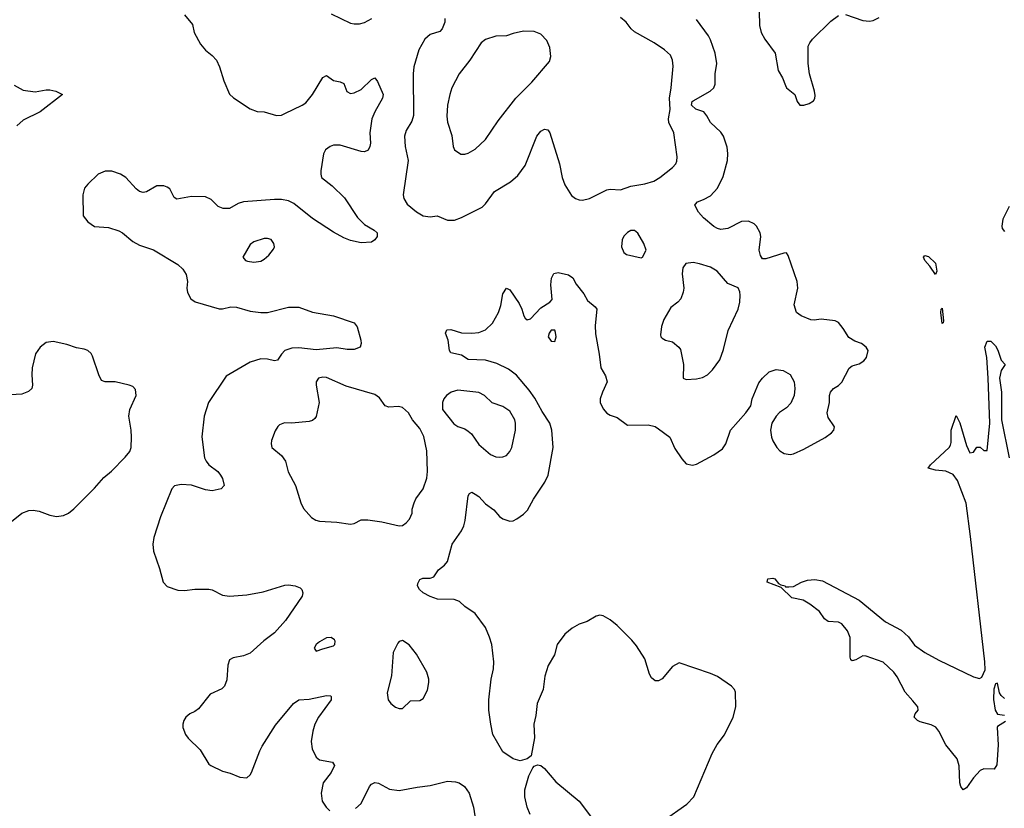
# Model space of a CAD drawing. Header units: inches. Extents: x 1682530 to 1839546, y 640742 to 791647.
# Tile 514 of 656: x 1754837 to 1760529, y 662823 to 667384. Entities that reach past the tile are written whole.
import ezdxf

# ---------------------------------------------------------------- set-up
doc = ezdxf.new("R2010")
doc.units = ezdxf.units.IN
doc.header["$MEASUREMENT"] = 0
doc.layers.add('B7656', color=7, linetype='Continuous')
doc.layers.add('B7666', color=7, linetype='Continuous')

msp = doc.modelspace()

# ---------------------------------------------------------------- linework, layer by layer
at = {"layer": 'B7656', "color": 5}
for points, elevation in [([(1755790, 667411), (1755835.9, 667355.9), (1755844.9, 667310), (1755881.7, 667241.7), (1755910, 667207.3), (1755950, 667176.3), (1755974, 667150), (1755992.2, 667110), (1756016.9, 667030), (1756050, 666952.4), (1756071.8, 666931.8), (1756170, 666867.6), (1756210, 666853.4), (1756250, 666850.4), (1756322, 666830), (1756350, 666831.8), (1756370, 666840.3), (1756470, 666888.9), (1756490, 666903.1), (1756530, 666950.3), (1756590, 667048.5), (1756610, 667060.3), (1756650, 667031.3), (1756690, 667024), (1756710, 667014.9), (1756728.6, 666968.6), (1756750, 666956.3), (1756770, 666960.4), (1756810, 666979.5), (1756870, 667038.4), (1756890, 667047.3), (1756906.1, 667026.1), (1756938, 666950), (1756934.6, 666930), (1756889.1, 666850), (1756872.7, 666810), (1756860.2, 666730), (1756863.9, 666670), (1756860.8, 666650), (1756851.1, 666628.9), (1756830, 666618.7), (1756810, 666620.5), (1756690, 666658.8), (1756650, 666657.2), (1756630.6, 666650), (1756604.9, 666630), (1756592.7, 666607.3), (1756578.3, 666510), (1756576.9, 666490), (1756582.3, 666470), (1756642.8, 666422.8), (1756714, 666354), (1756790, 666238.7), (1756830, 666198.7), (1756886.4, 666166.4), (1756902.8, 666150), (1756904, 666130), (1756890.5, 666110), (1756870, 666096.2), (1756810, 666093), (1756750, 666107.4), (1756710, 666122.2), (1756650, 666154.7), (1756530, 666233.3), (1756420.7, 666320.7), (1756390, 666336.2), (1756350, 666343.2), (1756310, 666344), (1756130, 666330.8), (1756099.6, 666320.4), (1756050, 666291.5), (1756012.5, 666292.5), (1755983.5, 666303.5), (1755943.9, 666343.9), (1755910, 666358.2), (1755830, 666361), (1755744.8, 666344.8), (1755730, 666354.5), (1755704.7, 666404.7), (1755690, 666415.8), (1755670, 666422), (1755630, 666422.6), (1755570, 666388.2), (1755550, 666384.2), (1755530, 666389.6), (1755510, 666404.5), (1755450, 666471.1), (1755419.5, 666490), (1755370, 666507.4), (1755330, 666508.4), (1755290, 666489.7), (1755230, 666433), (1755211.8, 666410), (1755201.1, 666370), (1755204.2, 666250), (1755230, 666214.4), (1755270, 666188.4), (1755350, 666182), (1755410, 666163.1), (1755431, 666151), (1755490, 666101.3), (1755530, 666080.4), (1755610, 666051.8), (1755750, 665968.7), (1755780.7, 665940.7), (1755799.5, 665910), (1755807.6, 665870), (1755803.2, 665830), (1755806, 665806), (1755826.4, 665770), (1755851.5, 665751.6), (1755990, 665711.3), (1756010, 665711.2), (1756057.9, 665722.1), (1756090, 665721.5), (1756170, 665697.1), (1756230, 665689.5), (1756270, 665691), (1756390, 665720.2), (1756450, 665720.3), (1756530, 665692.6), (1756651.3, 665670), (1756770, 665630.7), (1756786.9, 665606.9), (1756808.4, 665530), (1756810.4, 665510), (1756804, 665490), (1756770, 665475.8), (1756730, 665475.4), (1756670, 665485.1), (1756550, 665474.5), (1756450, 665486.2), (1756410, 665483.8), (1756370, 665469.7), (1756350.3, 665450), (1756326.1, 665413.9), (1756310, 665409.8), (1756270, 665419.8), (1756230, 665422), (1756170, 665402.5), (1756030, 665322.2), (1755928.2, 665170), (1755903.6, 665090), (1755890.4, 664970.4), (1755905.7, 664850), (1755914.4, 664830), (1755930.2, 664810.2), (1755982.4, 664770), (1755998.4, 664750), (1756008.4, 664730), (1756018.8, 664690), (1756002, 664670), (1755950, 664659.6), (1755910, 664664), (1755830, 664690.8), (1755770, 664696.3), (1755732.4, 664687.6), (1755716.3, 664670), (1755651, 664509), (1755613, 664390), (1755606.4, 664350), (1755610.3, 664310), (1755644.9, 664210), (1755665.3, 664130), (1755690, 664105.3), (1755750, 664084.6), (1755790, 664081.7), (1755850, 664090.3), (1755930, 664090.4), (1755950, 664085.5), (1756010, 664055.3), (1756050, 664048.9), (1756150, 664058.4), (1756244.9, 664075.1), (1756370, 664114.3), (1756390, 664116), (1756430, 664110.4), (1756457.7, 664097.7), (1756468.5, 664088.5), (1756474.4, 664070), (1756468.7, 664050), (1756373.1, 663910), (1756310, 663838.3), (1756248.6, 663791.4), (1756170, 663719.7), (1756130, 663704.2), (1756070, 663694), (1756050, 663681.2), (1756039.3, 663650), (1756034.1, 663565.9), (1756020.4, 663530), (1756005.1, 663514.9), (1755937.8, 663482.2), (1755870, 663398), (1755850, 663382), (1755821, 663370), (1755797.3, 663350), (1755785.5, 663330), (1755780.5, 663310), (1755780.5, 663290), (1755794.9, 663250), (1755810, 663228.2), (1755880.5, 663160.5), (1755930, 663078.8), (1755941, 663070), (1756010, 663037.3), (1756054, 663026), (1756110, 663004), (1756150, 662999.1), (1756170, 663017.3), (1756176.9, 663030), (1756224.4, 663155.6), (1756238.3, 663181.7), (1756316, 663304), (1756419.5, 663430), (1756450, 663450.4), (1756510, 663453.4), (1756610, 663474.9), (1756633.2, 663473.2), (1756638, 663470), (1756637.3, 663450), (1756564.9, 663350), (1756542.4, 663310), (1756530.5, 663270), (1756521.6, 663210), (1756526.9, 663166.9), (1756550, 663118.8), (1756570, 663103.8), (1756644.7, 663090), (1756656.3, 663070), (1756636.5, 663030), (1756591.7, 662970), (1756578.9, 662910), (1756585.1, 662865.1), (1756608.4, 662830), (1756630, 662808)], 720), ([(1756636.9, 667416.9), (1756750, 667364), (1756770, 667358.9), (1756801.5, 667358.6), (1756830, 667367.2), (1756872, 667390)], 740), ([(1757294.9, 667390), (1757294.3, 667370), (1757279.5, 667330), (1757264.9, 667315), (1757210, 667297.2), (1757178.3, 667270), (1757143.2, 667210), (1757115.5, 667110), (1757111.1, 667070), (1757113.7, 666830), (1757104.2, 666795.8), (1757070, 666742), (1757061.5, 666710), (1757064.8, 666650), (1757082.2, 666570), (1757054.4, 666370), (1757057.1, 666350), (1757076.7, 666316.7), (1757130, 666272.4), (1757170, 666248.9), (1757210, 666242.6), (1757250, 666248.7), (1757310, 666224.9), (1757350, 666224.4), (1757390, 666239.5), (1757510, 666299.3), (1757530, 666319.1), (1757581.6, 666390), (1757674.2, 666445.8), (1757716.8, 666483.2), (1757758.9, 666541.1), (1757825.6, 666710), (1757850, 666739.1), (1757870, 666750.6), (1757890, 666746.8), (1757902, 666730), (1757957.5, 666550), (1757973.6, 666470), (1757988.4, 666428.4), (1758027.5, 666367.5), (1758049.3, 666349.3), (1758070, 666341.7), (1758090, 666340.3), (1758130, 666348.9), (1758230, 666398.9), (1758250, 666402.6), (1758310, 666399.5), (1758370, 666420.2), (1758450, 666434.9), (1758502.7, 666450), (1758537, 666470), (1758610.8, 666529.2), (1758629.6, 666550), (1758634.9, 666565.1), (1758638.3, 666590), (1758617.8, 666730), (1758589.9, 666789.9), (1758587.4, 666810), (1758596.5, 666863.5), (1758592.5, 666930), (1758603.1, 666990), (1758614.3, 667114.3), (1758611.3, 667150), (1758598.2, 667178.2), (1758564.5, 667210), (1758503.6, 667250), (1758390, 667314), (1758371.1, 667331.1), (1758342.7, 667370), (1758310, 667395.5)], 740), ([(1758557, 662750), (1758692.8, 662847.2), (1758733, 662890), (1758839.5, 663140.5), (1758868.3, 663191.7), (1758911.3, 663248.7), (1758960.5, 663350), (1758977.4, 663410), (1758974.8, 663494.7), (1758969.6, 663510), (1758952, 663530), (1758870, 663584.7), (1758830, 663603), (1758650, 663663.7), (1758610, 663643.7), (1758550, 663572.3), (1758530, 663559.5), (1758510, 663560.7), (1758490, 663578), (1758478.2, 663598.2), (1758450, 663686.6), (1758401.8, 663761.8), (1758375.1, 663795.1), (1758290, 663879.5), (1758250, 663912.7), (1758210, 663936), (1758190, 663939.3), (1758170, 663935.1), (1758116.5, 663903.5), (1758070, 663887), (1758030, 663864.5), (1757987.7, 663830), (1757943.8, 663770), (1757928.2, 663710), (1757891.9, 663648.1), (1757871.9, 663588.1), (1757862.6, 663510), (1757828.4, 663430), (1757819.9, 663360.1), (1757808, 663310), (1757812.2, 663230), (1757793.7, 663126.3), (1757770.7, 663109.3), (1757730, 663097.2), (1757689.4, 663109.4), (1757630, 663149), (1757572.3, 663250), (1757559.5, 663310), (1757549.6, 663390), (1757549.6, 663450), (1757562.4, 663570), (1757576.4, 663630), (1757577.6, 663670), (1757565.8, 663770), (1757553.1, 663813.1), (1757529, 663869), (1757470, 663949.6), (1757410, 663989.7), (1757378.9, 664018.9), (1757348, 664030), (1757252.5, 664032.5), (1757210, 664047.8), (1757169.3, 664069.3), (1757147.8, 664087.8), (1757135.8, 664110), (1757137.4, 664122.6), (1757150, 664145.5), (1757166.5, 664153.5), (1757210, 664153), (1757230, 664160.7), (1757258.3, 664201.7), (1757293.2, 664230), (1757309.6, 664250.4), (1757337.6, 664350), (1757390, 664426.8), (1757404, 664456), (1757412.3, 664487.8), (1757429.7, 664630.3), (1757437, 664643), (1757450, 664650.4), (1757470, 664640.4), (1757490, 664626.4), (1757530, 664583), (1757577.3, 664550), (1757610.4, 664510.4), (1757630, 664497.3), (1757670, 664484), (1757690, 664484.9), (1757710, 664496.3), (1757750, 664524.9), (1757772.4, 664547.6), (1757806.6, 664610), (1757872.7, 664710), (1757892, 664750), (1757920.8, 664910), (1757912.2, 665010), (1757902, 665050), (1757857.3, 665117.3), (1757813.9, 665193.9), (1757781.7, 665241.7), (1757708.5, 665328.5), (1757662, 665362), (1757594.7, 665394.7), (1757530, 665414), (1757430, 665418.9), (1757390, 665443), (1757330, 665457), (1757321.3, 665470), (1757314.3, 665530), (1757298.4, 665570), (1757305.2, 665590), (1757330, 665591.6), (1757390, 665573.2), (1757450, 665570.2), (1757490, 665574), (1757530, 665590.4), (1757570.7, 665629.3), (1757605.1, 665690), (1757618.3, 665730), (1757630, 665798), (1757650, 665830.7), (1757670, 665822), (1757723.2, 665743.2), (1757740.3, 665710), (1757750.5, 665670.5), (1757758, 665658), (1757770, 665648), (1757790, 665654), (1757850, 665716.3), (1757902, 665750), (1757914.2, 665765.8), (1757906.6, 665850), (1757911.5, 665888.5), (1757924.8, 665915.2), (1757950, 665920.7), (1758010, 665908), (1758033.4, 665890), (1758053.7, 665853.7), (1758098.5, 665798.6), (1758119.5, 665759.5), (1758163.7, 665723.7), (1758173.7, 665710), (1758164.2, 665615.8), (1758166.3, 665566.3), (1758187.3, 665450), (1758196.5, 665370), (1758223.9, 665323.9), (1758233.7, 665290), (1758204.9, 665230), (1758192.9, 665190), (1758193.1, 665170), (1758210, 665133), (1758230, 665108.4), (1758250, 665095.8), (1758290, 665083.8), (1758350, 665038.4), (1758470, 665040.3), (1758510, 665030.5), (1758530, 665018), (1758595.5, 664970), (1758623.6, 664903.6), (1758663.7, 664843.7), (1758690, 664815.5), (1758726.6, 664806.6), (1758750, 664812.4), (1758850, 664866.7), (1758898.9, 664901.1), (1758918.7, 664930), (1758945.1, 665010), (1759035.1, 665110), (1759064.2, 665150), (1759072, 665190), (1759110, 665282.8), (1759130, 665310.8), (1759170, 665346.8), (1759210, 665360.7), (1759250, 665354.8), (1759290, 665331), (1759313.4, 665290), (1759318, 665250), (1759313, 665210), (1759293.8, 665166.2), (1759270, 665139.3), (1759228.9, 665111.1), (1759208.9, 665091.1), (1759185.3, 665050), (1759178, 665010), (1759182.6, 664970), (1759190, 664947.3), (1759213, 664910), (1759230.3, 664890.3), (1759255.1, 664875.1), (1759290, 664868.7), (1759310, 664873.7), (1759370, 664899.5), (1759493, 664967), (1759530, 664993.4), (1759542.9, 665010), (1759547, 665030), (1759510, 665082.7), (1759504.2, 665110), (1759518, 665170), (1759518, 665210), (1759524.5, 665230), (1759541.2, 665250), (1759570, 665267.7), (1759590, 665288), (1759630.9, 665369.1), (1759650, 665382), (1759690, 665394), (1759716.2, 665410), (1759732, 665430), (1759741.2, 665470), (1759729.5, 665489.5), (1759704, 665510), (1759664.8, 665524.8), (1759630, 665545.2), (1759598, 665598), (1759570, 665632.7), (1759550, 665642.7), (1759470, 665651.8), (1759430, 665645.1), (1759410, 665647.3), (1759354, 665670), (1759326.6, 665690), (1759314, 665734), (1759335.1, 665830), (1759331.3, 665870), (1759280.1, 666020.1), (1759270, 666035.1), (1759254.2, 666034.2), (1759150, 665999.7), (1759130, 666000.7), (1759119.3, 666019.3), (1759112, 666050), (1759120.4, 666130), (1759116.4, 666150), (1759095.4, 666190), (1759082.8, 666202.8), (1759050, 666217.7), (1759010, 666216.4), (1758930, 666176.2), (1758890, 666169.9), (1758870, 666175.7), (1758850, 666188.1), (1758790, 666237.6), (1758761, 666270), (1758740.5, 666310), (1758743.7, 666316.3), (1758755.1, 666330), (1758790, 666342.8), (1758830, 666365), (1758871.6, 666408.4), (1758903.5, 666476.5), (1758928.2, 666570), (1758930.6, 666610), (1758926.6, 666646.6), (1758905, 666710), (1758890, 666732.1), (1758830, 666788.3), (1758808.4, 666828.4), (1758791.2, 666850), (1758745.8, 666865.8), (1758720.9, 666890), (1758724.8, 666910), (1758730, 666914.5), (1758828.4, 666970), (1758849.7, 666990), (1758856.9, 667010), (1758856.8, 667070), (1758867.1, 667130), (1758856.5, 667190), (1758830, 667267.8), (1758818.2, 667290), (1758750, 667384)], 720), ([(1759112, 667432.1), (1759114, 667350), (1759123.6, 667310), (1759143.6, 667270), (1759203.6, 667190), (1759221.7, 667090), (1759246.6, 667046.6), (1759262.8, 667002.8), (1759270.4, 666990), (1759318.3, 666950), (1759330.3, 666910.3), (1759346.8, 666890), (1759370, 666888.8), (1759401.1, 666898.9), (1759424.9, 666915.1), (1759432.7, 666927.3), (1759435.6, 666944.4), (1759432.3, 666970), (1759402.2, 667070), (1759394.6, 667130), (1759395.4, 667230), (1759403.5, 667250), (1759419.3, 667270), (1759525.1, 667374.9), (1759570, 667408.4)], 720), ([(1759610, 667413), (1759710, 667379.6), (1759750, 667374.6), (1759770, 667378.9), (1759804.7, 667395.3)], 720), ([(1754805.2, 667005.2), (1754856.7, 666976.7), (1754926.1, 666966.1), (1754990, 666978.6), (1755010, 666978.5), (1755046, 666970), (1755084.7, 666950), (1754954.9, 666850), (1754857.2, 666802.8), (1754819.3, 666770)], 680), ([(1754790, 664482), (1754849.3, 664530), (1754890, 664544.4), (1754913.8, 664546.2), (1754950, 664541.3), (1755010, 664518), (1755050, 664510.5), (1755090, 664515.5), (1755119, 664530), (1755150, 664554), (1755270, 664674.9), (1755323.3, 664736.7), (1755367.7, 664772.3), (1755447.2, 664852.8), (1755473.1, 664886.9), (1755480.5, 664910), (1755483.1, 664970), (1755481, 665010), (1755467.1, 665090), (1755474, 665130), (1755509.6, 665210), (1755505.4, 665245.4), (1755490, 665262.7), (1755470, 665269.5), (1755388.5, 665288.5), (1755330, 665288.8), (1755310, 665297.7), (1755293.8, 665330), (1755257.7, 665437.7), (1755250, 665452.6), (1755230, 665469.7), (1755210, 665477.8), (1755165.2, 665485.2), (1755110, 665504.7), (1755030, 665522), (1754990, 665516.9), (1754954.9, 665490), (1754929, 665451), (1754909.2, 665370.8), (1754906, 665330), (1754911.3, 665270), (1754907.2, 665250), (1754887, 665233), (1754850, 665217.8), (1754750, 665212.4)], 720), ([(1760000, 663444.1), (1759955.4, 663495.4), (1759910, 663584), (1759890, 663609.7), (1759827.6, 663667.6), (1759730, 663702.6), (1759710, 663705.1), (1759670, 663681.7), (1759650, 663675.6), (1759642, 663682), (1759637.1, 663697.1), (1759637.8, 663810), (1759622, 663850), (1759590, 663889.7), (1759570, 663898.7), (1759510, 663903.1), (1759490, 663919.6), (1759461.1, 663961.1), (1759403.7, 664003.7), (1759366, 664026), (1759300.1, 664040.1), (1759239, 664099), (1759158, 664130), (1759162, 664150), (1759190, 664154), (1759202, 664150), (1759223.6, 664123.6), (1759236, 664116), (1759262, 664110), (1759264.7, 664104.7), (1759283.5, 664103.5), (1759310, 664106), (1759356, 664130), (1759390, 664142), (1759433.7, 664146.3), (1759478.2, 664138.2), (1759690, 664026.7), (1759842.3, 663902.3), (1759932.6, 663852.6), (1759974.7, 663814.7), (1760000, 663780.8)], 680), ([(1757787.3, 662787.3), (1757770, 662829), (1757756.3, 662890), (1757757.6, 662930), (1757779.6, 663010), (1757802.9, 663057.1), (1757810, 663066), (1757830, 663074.8), (1757850, 663070.7), (1757870, 663053.4), (1757935.6, 662975.6), (1758070, 662864.4), (1758136.7, 662776.7)], 720), ([(1756778, 662822), (1756810, 662850.4), (1756858.9, 662950), (1756870, 662963.1), (1756890, 662971.8), (1756910, 662968.8), (1756973.7, 662933.7), (1757030, 662925.7), (1757134, 662946), (1757210, 662955.5), (1757310, 662979.7), (1757356, 662976), (1757376.3, 662970), (1757408.2, 662950), (1757434.4, 662910), (1757459.5, 662830), (1757474.9, 662730)], 720)]:
    msp.add_lwpolyline(points, dxfattribs=dict(at, elevation=elevation))
for points, elevation in [([(1757750, 667316.3), (1757690, 667303.5), (1757650, 667289.6), (1757590, 667287.3), (1757530, 667269.4), (1757504.9, 667250), (1757439.3, 667150), (1757378, 667070), (1757335.5, 666990), (1757322.4, 666950), (1757310.4, 666890), (1757305.9, 666825.8), (1757310.3, 666790.4), (1757334.2, 666714.2), (1757342, 666650), (1757350, 666631.3), (1757386, 666606), (1757410, 666604.9), (1757430, 666610.7), (1757470, 666634.9), (1757529.5, 666690), (1757602, 666798), (1757704.4, 666930), (1757796.9, 667023.1), (1757899.1, 667140.9), (1757907.8, 667170), (1757902.3, 667222.3), (1757883.8, 667263.8), (1757850, 667299.5), (1757810, 667315.1)], 760), ([(1758390, 666164), (1758370, 666164), (1758350, 666153.2), (1758328.3, 666131.7), (1758318.8, 666110), (1758314.8, 666070), (1758330, 666038), (1758345.2, 666025.2), (1758430, 666006), (1758438, 666010), (1758458, 666050), (1758444, 666090), (1758409.3, 666149.3)], 740), ([(1756270, 666118.4), (1756250, 666118.4), (1756190, 666099.5), (1756170, 666084), (1756126, 666010), (1756142, 665990), (1756153.6, 665986.4), (1756190, 665980.7), (1756230, 665986.8), (1756250, 665998), (1756277.5, 666022.5), (1756304.5, 666055.5), (1756309.4, 666070), (1756306.6, 666090), (1756290, 666112.3)], 740), ([(1758730, 665979.3), (1758687.3, 665972.7), (1758670.9, 665949.1), (1758667.1, 665912.9), (1758676.4, 665830), (1758672, 665808), (1758658, 665770), (1758640.5, 665750), (1758601.3, 665718.7), (1758560.4, 665650), (1758546.7, 665610), (1758542, 665562), (1758542.8, 665550), (1758550, 665541), (1758570.6, 665530.6), (1758610, 665520.5), (1758648, 665490), (1758656.2, 665476.2), (1758674.6, 665390), (1758671.3, 665310), (1758690, 665303), (1758750, 665307.4), (1758784.9, 665315.1), (1758812.7, 665330), (1758841.3, 665358.7), (1758883.5, 665416.5), (1758904.4, 665475.6), (1758933.1, 665586.9), (1758989.6, 665710), (1758999.6, 665750), (1759001.6, 665790), (1759000.7, 665810), (1758990, 665832.7), (1758930, 665857.2), (1758869.2, 665930), (1758830, 665951.6), (1758767.5, 665972.5)], 740), ([(1757930, 665588), (1757910, 665588), (1757898, 665570), (1757892, 665550), (1757910, 665524.7), (1757930, 665522), (1757937.2, 665550), (1757935.1, 665575.1)], 720), ([(1756590, 665315.8), (1756564, 665310), (1756550.5, 665290), (1756550.4, 665270), (1756567.9, 665170), (1756550.3, 665089.7), (1756543.1, 665076.9), (1756530, 665065.1), (1756510, 665060.7), (1756410, 665049.6), (1756368.4, 665051.6), (1756339.1, 665040.9), (1756328.2, 665031.8), (1756314.2, 665005.8), (1756293, 664950), (1756290.5, 664930), (1756294, 664910), (1756350, 664863), (1756373.7, 664830), (1756387.9, 664767.9), (1756430.3, 664690), (1756462.6, 664590), (1756477.6, 664557.6), (1756523.8, 664503.8), (1756549.2, 664489.2), (1756570, 664483.6), (1756670, 664477.4), (1756750, 664465.5), (1756770, 664470.7), (1756810, 664491), (1756848.9, 664491.1), (1756930, 664480.5), (1757030, 664456.4), (1757050, 664459.3), (1757070, 664473), (1757090, 664494.8), (1757105.1, 664530), (1757106.2, 664553.8), (1757116.9, 664590), (1757127.5, 664612.5), (1757168.7, 664671.3), (1757190, 664731.3), (1757194.8, 664770), (1757189.8, 664890), (1757172.9, 664972.9), (1757150, 665019.3), (1757107, 665070), (1757083.7, 665110), (1757050, 665140.9), (1757026.8, 665146.8), (1756970, 665142.9), (1756950, 665149.6), (1756916.8, 665196.8), (1756890, 665215.4), (1756724.5, 665264.5), (1756610, 665313.5)], 740), ([(1757370, 665240.5), (1757330.3, 665229.7), (1757304.9, 665210), (1757288.2, 665190), (1757281.6, 665170), (1757280.4, 665130), (1757346.2, 665046.2), (1757370, 665030.7), (1757410, 665017.1), (1757430, 665003.8), (1757447.6, 664987.6), (1757490, 664927.7), (1757559.1, 664870), (1757590, 664856.5), (1757610, 664853.4), (1757630, 664854.6), (1757650, 664863.7), (1757670, 664886), (1757681.7, 664910), (1757703.5, 665010), (1757703.1, 665050), (1757698.3, 665070), (1757670, 665118.7), (1757630, 665145.7), (1757567.3, 665167.3), (1757523.7, 665210), (1757490, 665227.6)], 740), ([(1756638, 663810), (1756610, 663809.2), (1756570, 663786), (1756550.8, 663770), (1756538.8, 663750), (1756550, 663731.3), (1756590, 663744.4), (1756650, 663762), (1756659.3, 663770), (1756661.2, 663790), (1756656.6, 663796.6)], 740), ([(1757050, 663794), (1757030, 663788), (1757022, 663778), (1756995.5, 663724.5), (1756985.3, 663590), (1756961.3, 663490), (1756967.7, 663450), (1756982.8, 663430), (1757010, 663407.7), (1757030, 663400.7), (1757050, 663401), (1757096, 663444), (1757150, 663447.3), (1757170, 663458.8), (1757194.3, 663505.7), (1757202.6, 663550), (1757202, 663570), (1757191.1, 663611.1), (1757130, 663714), (1757089, 663769)], 740)]:
    msp.add_lwpolyline(points, close=True, dxfattribs=dict(at, elevation=elevation))
at = {"layer": 'B7666', "color": 5}
for points, elevation in [([(1760557.4, 666302.6), (1760520.3, 666230), (1760513.7, 666190), (1760516.7, 666176.7), (1760530, 666159.3)], 720), ([(1760000, 663780.8), (1760010, 663767.4), (1760070, 663723.1), (1760150, 663679.5), (1760350, 663582.6), (1760385.8, 663574.2), (1760398.7, 663581.3), (1760417.1, 663622.9), (1760416.9, 663670), (1760334.1, 664394.1), (1760307.3, 664587.3), (1760258.3, 664718.3), (1760233, 664753), (1760190, 664773.1), (1760130, 664777.7), (1760089.4, 664790), (1760102, 664810), (1760209.7, 664910), (1760217.4, 664922.6), (1760221.4, 664938.6), (1760221.8, 665010), (1760250, 665094), (1760272.4, 665052.4), (1760310, 664921), (1760330, 664878), (1760350, 664882), (1760370, 664911.3), (1760390, 664911.3), (1760410, 664891.3), (1760430, 664892), (1760444.5, 665050), (1760435.8, 665310), (1760427.5, 665430), (1760417, 665490), (1760430, 665524.6), (1760450, 665524.9), (1760478.3, 665498.3), (1760492, 665472.1), (1760510, 665415.5), (1760533, 665390), (1760510, 665354.5), (1760501.3, 665310), (1760512.2, 665230), (1760512.8, 665070), (1760556.4, 664850)], 680), ([(1760530, 663458), (1760510, 663475.3), (1760501.2, 663490), (1760490, 663546), (1760478, 663542), (1760467.9, 663512.1), (1760467.1, 663452.9), (1760476.5, 663390), (1760490, 663367.1), (1760530, 663360.7)], 680), ([(1760535.5, 663324.5), (1760490, 663296.8), (1760486.7, 663290), (1760493, 663190), (1760486.2, 663073.8), (1760470, 663049.7), (1760410, 663051.1), (1760390, 663042), (1760350, 662999.7), (1760310, 662941.6), (1760290, 662929.5), (1760276.9, 662950), (1760271.1, 662970), (1760268.6, 663068.6), (1760256.9, 663110), (1760190, 663189.5), (1760149.8, 663269.8), (1760132.3, 663292.3), (1760106, 663306), (1760042.6, 663322.6), (1760027.3, 663330), (1760007.6, 663350), (1760014, 663370), (1760031.5, 663390), (1760029.6, 663410), (1760000, 663444.1)], 680)]:
    msp.add_lwpolyline(points, dxfattribs=dict(at, elevation=elevation))
at = {"layer": 'B7666', "color": 5, "elevation": 680}
for points in [[(1760130, 665909), (1760098.4, 665958.4), (1760068.3, 665990), (1760062, 666010), (1760070, 666020.7), (1760090, 666013.4), (1760130, 665975.5), (1760139.5, 665930)], [(1760170, 665626.6), (1760160.9, 665690), (1760164, 665710), (1760170, 665714.8), (1760177.1, 665642.9), (1760176, 665630)]]:
    msp.add_lwpolyline(points, close=True, dxfattribs=at)

doc.saveas('drawing.dxf')
